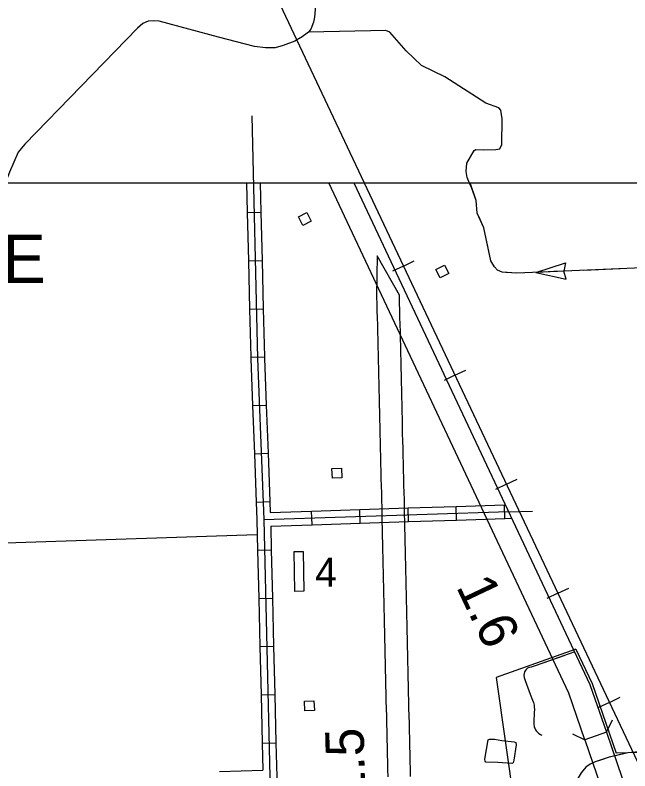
# Model space of a CAD drawing. Extents: x 1671357 to 13005564, y 567358 to 14261451.
# Drawn here: x 12758262.26 to 12758275.01, y 14259900.64 to 14259916.31 of the extents above; entities that cross this region are included whole.
import ezdxf

# ---------------------------------------------------------------- set-up
doc = ezdxf.new("R2010")
doc.units = 0
for name, color, linetype in [('15', 7, 'Continuous'), ('2', 7, 'Continuous'), ('32', 7, 'Continuous'), ('34', 7, 'Continuous'), ('35', 7, 'Continuous'), ('37', 7, 'Continuous'), ('40', 7, 'Continuous'), ('43', 7, 'Continuous'), ('48', 7, 'Continuous'), ('5', 7, 'Continuous'), ('56', 7, 'Continuous'), ('6', 7, 'Continuous'), ('60', 7, 'Continuous')]:
    doc.layers.add(name, color=color, linetype=linetype)

msp = doc.modelspace()

# ---------------------------------------------------------------- linework, layer by layer
at = {"layer": '15'}
for p, q in [((12758270.228, 14259910.505), (12758269.767, 14259911.318)), ((12758274.525, 14259901.442), (12758274.077, 14259901.288))]:
    msp.add_line(p, q, dxfattribs=at)
for points in [[(12758274.078, 14259901.285), (12758273.744, 14259902.255), (12758268.762, 14259912.829)], [(12758269.286, 14259912.829), (12758274.183, 14259902.434), (12758274.524, 14259901.444)], [(12758269.767, 14259911.318), (12758269.755, 14259910.493), (12758269.755, 14259910.461), (12758269.759, 14259910.327), (12758269.763, 14259910.18), (12758269.768, 14259910.032), (12758269.772, 14259909.884), (12758269.776, 14259909.735), (12758269.78, 14259909.584), (12758269.784, 14259909.434), (12758269.788, 14259909.283), (12758269.791, 14259909.133), (12758269.794, 14259908.982), (12758269.797, 14259908.831), (12758269.801, 14259908.681), (12758269.804, 14259908.531), (12758269.808, 14259908.381), (12758269.812, 14259908.231), (12758269.815, 14259908.082), (12758269.818, 14259907.931), (12758269.821, 14259907.779), (12758269.824, 14259907.625), (12758269.828, 14259907.472), (12758269.831, 14259907.318), (12758269.834, 14259907.164), (12758269.837, 14259907.01), (12758269.841, 14259906.857), (12758269.845, 14259906.704), (12758269.85, 14259906.551), (12758269.855, 14259906.4), (12758269.859, 14259906.251), (12758269.862, 14259906.102), (12758269.865, 14259905.953), (12758269.868, 14259905.805), (12758269.871, 14259905.657), (12758269.874, 14259905.509), (12758269.878, 14259905.36), (12758269.881, 14259905.211), (12758269.885, 14259905.062), (12758269.889, 14259904.912), (12758269.892, 14259904.761), (12758269.895, 14259904.609), (12758269.899, 14259904.456), (12758269.902, 14259904.303), (12758269.905, 14259904.15), (12758269.909, 14259903.995), (12758269.912, 14259903.84), (12758269.916, 14259903.683), (12758269.919, 14259903.526), (12758269.923, 14259903.368), (12758269.926, 14259903.209), (12758269.93, 14259903.049), (12758269.933, 14259902.89), (12758269.937, 14259902.73), (12758269.94, 14259902.57), (12758269.944, 14259902.41), (12758269.947, 14259902.25), (12758269.951, 14259902.091), (12758269.955, 14259901.932), (12758269.959, 14259901.773), (12758269.963, 14259901.614), (12758269.967, 14259901.456), (12758269.971, 14259901.299), (12758269.974, 14259901.142), (12758269.977, 14259900.985), (12758269.981, 14259900.828), (12758269.985, 14259900.671), (12758269.989, 14259900.516)], [(12758270.462, 14259900.529), (12758270.458, 14259900.684), (12758270.454, 14259900.839), (12758270.451, 14259900.995), (12758270.448, 14259901.152), (12758270.444, 14259901.31), (12758270.44, 14259901.468), (12758270.436, 14259901.626), (12758270.432, 14259901.784), (12758270.428, 14259901.943), (12758270.424, 14259902.102), (12758270.421, 14259902.261), (12758270.417, 14259902.421), (12758270.413, 14259902.58), (12758270.41, 14259902.74), (12758270.407, 14259902.9), (12758270.403, 14259903.06), (12758270.4, 14259903.219), (12758270.396, 14259903.378), (12758270.393, 14259903.537), (12758270.389, 14259903.694), (12758270.386, 14259903.85), (12758270.382, 14259904.006), (12758270.379, 14259904.16), (12758270.376, 14259904.314), (12758270.372, 14259904.467), (12758270.369, 14259904.619), (12758270.366, 14259904.771), (12758270.362, 14259904.923), (12758270.358, 14259905.074), (12758270.355, 14259905.223), (12758270.351, 14259905.372), (12758270.347, 14259905.52), (12758270.344, 14259905.667), (12758270.341, 14259905.814), (12758270.338, 14259905.963), (12758270.336, 14259906.111), (12758270.333, 14259906.263), (12758270.328, 14259906.415), (12758270.323, 14259906.566), (12758270.318, 14259906.717), (12758270.314, 14259906.869), (12758270.311, 14259907.021), (12758270.307, 14259907.174), (12758270.304, 14259907.328), (12758270.301, 14259907.482), (12758270.297, 14259907.635), (12758270.294, 14259907.787), (12758270.292, 14259907.939), (12758270.289, 14259908.092), (12758270.285, 14259908.243), (12758270.281, 14259908.393), (12758270.278, 14259908.542), (12758270.274, 14259908.692), (12758270.271, 14259908.842), (12758270.268, 14259908.992), (12758270.265, 14259909.143), (12758270.261, 14259909.295), (12758270.257, 14259909.446), (12758270.253, 14259909.597), (12758270.249, 14259909.747), (12758270.245, 14259909.897), (12758270.241, 14259910.046), (12758270.237, 14259910.194), (12758270.233, 14259910.34), (12758270.229, 14259910.474), (12758270.228, 14259910.505)], [(12758274.524, 14259901.444), (12758274.852, 14259900.491)], [(12758274.078, 14259901.283), (12758274.403, 14259900.339)]]:
    msp.add_lwpolyline(points, dxfattribs=at)
at = {"layer": '2'}
msp.add_line((12758241.044, 14259912.829), (12758347.654, 14259912.829), dxfattribs=at)
at = {"layer": '32'}
for p, q in [((12758267.074, 14259912.215), (12758267.358, 14259912.222)), ((12758267.098, 14259911.215), (12758267.382, 14259911.222)), ((12758267.121, 14259910.216), (12758267.405, 14259910.222)), ((12758267.145, 14259909.216), (12758267.429, 14259909.222)), ((12758267.182, 14259908.214), (12758267.466, 14259908.225)), ((12758267.22, 14259907.215), (12758267.504, 14259907.226)), ((12758267.258, 14259906.215), (12758267.542, 14259906.226)), ((12758272.416, 14259905.875), (12758272.407, 14259906.159)), ((12758268.418, 14259905.742), (12758268.408, 14259906.026)), ((12758269.417, 14259905.775), (12758269.408, 14259906.059)), ((12758270.417, 14259905.809), (12758270.408, 14259906.093)), ((12758271.417, 14259905.842), (12758271.407, 14259906.126)), ((12758267.287, 14259905.218), (12758267.571, 14259905.225)), ((12758267.311, 14259904.218), (12758267.595, 14259904.225)), ((12758267.335, 14259903.218), (12758267.619, 14259903.225)), ((12758267.359, 14259902.218), (12758267.643, 14259902.225)), ((12758267.383, 14259901.218), (12758267.667, 14259901.225))]:
    msp.add_line(p, q, dxfattribs=at)
for points in [[(12758267.169, 14259914.218), (12758267.288, 14259909.193)], [(12758267.059, 14259912.829), (12758267.074, 14259912.215)], [(12758267.344, 14259912.829), (12758267.358, 14259912.222)], [(12758267.074, 14259912.215), (12758267.098, 14259911.215)], [(12758267.358, 14259912.222), (12758267.382, 14259911.222)], [(12758267.098, 14259911.215), (12758267.121, 14259910.216)], [(12758267.382, 14259911.222), (12758267.405, 14259910.222)], [(12758267.121, 14259910.216), (12758267.145, 14259909.216)], [(12758267.405, 14259910.222), (12758267.429, 14259909.222)], [(12758267.145, 14259909.216), (12758267.146, 14259909.189), (12758267.182, 14259908.214)], [(12758267.288, 14259909.193), (12758267.414, 14259905.851), (12758267.542, 14259900.517), (12758267.673, 14259895.717), (12758268.01, 14259880.366), (12758268.077, 14259880.309), (12758268.233, 14259880.297), (12758271.521, 14259880.629), (12758271.944, 14259880.629), (12758273.2, 14259880.673), (12758277.616, 14259880.857), (12758278.42, 14259880.876), (12758279.182, 14259880.918), (12758280.012, 14259880.961), (12758281.634, 14259881.05), (12758282.293, 14259881.066), (12758282.979, 14259881.061), (12758283.543, 14259881.078), (12758284.212, 14259881.201)], [(12758267.429, 14259909.222), (12758267.43, 14259909.197), (12758267.466, 14259908.225)], [(12758267.182, 14259908.214), (12758267.22, 14259907.215)], [(12758267.466, 14259908.225), (12758267.504, 14259907.226)], [(12758267.22, 14259907.215), (12758267.258, 14259906.215)], [(12758267.504, 14259907.226), (12758267.542, 14259906.226)], [(12758267.258, 14259906.215), (12758267.272, 14259905.846), (12758267.287, 14259905.218)], [(12758267.542, 14259906.226), (12758267.55, 14259905.998)], [(12758271.407, 14259906.126), (12758272.407, 14259906.159)], [(12758272.407, 14259906.159), (12758272.427, 14259906.16)], [(12758267.414, 14259905.851), (12758272.497, 14259906.02)], [(12758267.55, 14259905.998), (12758268.408, 14259906.026)], [(12758268.408, 14259906.026), (12758269.408, 14259906.059)], [(12758269.408, 14259906.059), (12758270.408, 14259906.093)], [(12758270.408, 14259906.093), (12758271.407, 14259906.126)], [(12758270.417, 14259905.809), (12758271.417, 14259905.842)], [(12758271.417, 14259905.842), (12758272.416, 14259905.875)], [(12758272.416, 14259905.875), (12758272.559, 14259905.88)], [(12758267.559, 14259905.714), (12758268.418, 14259905.742)], [(12758267.559, 14259905.714), (12758267.571, 14259905.225)], [(12758268.418, 14259905.742), (12758269.417, 14259905.775)], [(12758269.417, 14259905.775), (12758270.417, 14259905.809)], [(12758267.287, 14259905.218), (12758267.311, 14259904.218)], [(12758267.571, 14259905.225), (12758267.595, 14259904.225)], [(12758267.311, 14259904.218), (12758267.335, 14259903.218)], [(12758267.595, 14259904.225), (12758267.619, 14259903.225)], [(12758267.335, 14259903.218), (12758267.359, 14259902.218)], [(12758267.619, 14259903.225), (12758267.643, 14259902.225)], [(12758273.87, 14259903.11), (12758273.045, 14259902.817), (12758272.965, 14259902.795), (12758272.921, 14259902.786), (12758272.886, 14259902.768), (12758272.859, 14259902.744), (12758272.839, 14259902.715), (12758272.826, 14259902.692), (12758272.816, 14259902.661), (12758272.813, 14259902.625), (12758272.819, 14259902.575), (12758272.84, 14259902.515), (12758272.941, 14259902.235)], [(12758267.643, 14259902.225), (12758267.667, 14259901.225)], [(12758267.359, 14259902.218), (12758267.383, 14259901.218)], [(12758267.383, 14259901.218), (12758267.397, 14259900.655)], [(12758267.667, 14259901.225), (12758267.684, 14259900.521), (12758267.692, 14259900.226)], [(12758266.5, 14259900.629), (12758267.397, 14259900.655)]]:
    msp.add_lwpolyline(points, dxfattribs=at)
at = {"layer": '34'}
for points in [[(12758273.643, 14259903.029), (12758273.045, 14259902.817), (12758272.965, 14259902.795), (12758272.921, 14259902.786), (12758272.886, 14259902.768), (12758272.859, 14259902.744), (12758272.839, 14259902.715), (12758272.826, 14259902.692), (12758272.816, 14259902.661), (12758272.813, 14259902.625), (12758272.819, 14259902.575), (12758272.84, 14259902.515), (12758272.941, 14259902.235)], [(12758272.941, 14259902.235), (12758272.987, 14259902.11), (12758273.009, 14259902.059), (12758273.023, 14259902.001), (12758273.028, 14259901.961), (12758273.03, 14259901.912), (12758273.028, 14259901.851), (12758273.022, 14259901.79), (12758273.019, 14259901.721), (12758273.016, 14259901.658), (12758273.017, 14259901.611), (12758273.025, 14259901.556), (12758273.034, 14259901.532), (12758273.044, 14259901.513), (12758273.056, 14259901.49), (12758273.069, 14259901.471), (12758273.08, 14259901.457), (12758273.096, 14259901.442), (12758273.123, 14259901.418), (12758273.156, 14259901.395), (12758273.181, 14259901.379)]]:
    msp.add_lwpolyline(points, dxfattribs=at)
at = {"layer": '35'}
for points in [[(12758272.272, 14259900.816), (12758272.025, 14259900.826), (12758272.005, 14259900.846), (12758272, 14259900.888), (12758272.072, 14259901.284), (12758272.096, 14259901.301), (12758272.2, 14259901.297), (12758272.351, 14259901.275)], [(12758272.351, 14259901.275), (12758272.61, 14259901.247), (12758272.643, 14259901.229), (12758272.65, 14259901.184), (12758272.605, 14259900.862), (12758272.59, 14259900.812), (12758272.559, 14259900.796), (12758272.272, 14259900.816)], [(12758282.731, 14259901.249), (12758277.736, 14259901.119), (12758274.965, 14259901.018)], [(12758274.965, 14259901.018), (12758274.58, 14259900.927), (12758274.293, 14259900.832), (12758274.185, 14259900.783), (12758274.099, 14259900.717), (12758274.003, 14259900.601), (12758272.802, 14259898.593)]]:
    msp.add_lwpolyline(points, dxfattribs=at)
at = {"layer": '37'}
msp.add_line((12758274.301, 14259901.365), (12758274.301, 14259901.365), dxfattribs=at)
for points in [[(12758274.525, 14259901.442), (12758274.649, 14259901.697)], [(12758273.821, 14259901.412), (12758274.077, 14259901.288)]]:
    msp.add_lwpolyline(points, dxfattribs=at)
at = {"layer": '40'}
for p, q in [((12758270.313, 14259911.105), (12758270.539, 14259911.212)), ((12758270.313, 14259911.105), (12758270.087, 14259910.999)), ((12758271.381, 14259908.845), (12758271.155, 14259908.738)), ((12758271.381, 14259908.845), (12758271.607, 14259908.951)), ((12758272.449, 14259906.584), (12758272.675, 14259906.691)), ((12758272.449, 14259906.584), (12758272.223, 14259906.477)), ((12758273.517, 14259904.323), (12758273.743, 14259904.43)), ((12758273.517, 14259904.323), (12758273.291, 14259904.217)), ((12758274.586, 14259902.063), (12758274.359, 14259901.956)), ((12758274.586, 14259902.063), (12758274.812, 14259902.17))]:
    msp.add_line(p, q, dxfattribs=at)
for points in [[(12758265.367, 14259921.578), (12758271.177, 14259909.275)], [(12758269.499, 14259912.829), (12758271.177, 14259909.275), (12758281.959, 14259886.46), (12758282.258, 14259885.891), (12758282.49, 14259885.557), (12758282.684, 14259885.31), (12758282.858, 14259885.133), (12758283.067, 14259884.95), (12758283.24, 14259884.8), (12758283.707, 14259884.504), (12758289.23, 14259881.461), (12758290.273, 14259880.89), (12758290.558, 14259880.693), (12758290.736, 14259880.522), (12758290.967, 14259880.296), (12758291.134, 14259880.057), (12758291.271, 14259879.837), (12758291.483, 14259879.39), (12758291.575, 14259879.133), (12758291.657, 14259878.876), (12758291.709, 14259878.665), (12758292.871, 14259873.412), (12758295.145, 14259863.918)], [(12758271.177, 14259909.275), (12758281.959, 14259886.46), (12758282.258, 14259885.891), (12758282.49, 14259885.557), (12758282.684, 14259885.31), (12758282.858, 14259885.133), (12758283.067, 14259884.95), (12758283.24, 14259884.8), (12758283.707, 14259884.504), (12758290.002, 14259881.061), (12758290.273, 14259880.89), (12758290.558, 14259880.693), (12758290.736, 14259880.522), (12758290.967, 14259880.296), (12758291.134, 14259880.057), (12758291.271, 14259879.837), (12758291.483, 14259879.39), (12758291.575, 14259879.133), (12758291.657, 14259878.876), (12758291.709, 14259878.665), (12758292.871, 14259873.412)]]:
    msp.add_lwpolyline(points, dxfattribs=at)
at = {"layer": '43'}
for p, q in [((12758273.058, 14259910.976), (12758273.678, 14259911.171)), ((12758273.678, 14259911.171), (12758273.64, 14259911.002)), ((12758273.692, 14259910.834), (12758273.641, 14259910.999)), ((12758273.058, 14259910.976), (12758273.692, 14259910.834))]:
    msp.add_line(p, q, dxfattribs=at)
for points in [[(12758269.29, 14259920.115), (12758268.635, 14259917.891), (12758268.572, 14259917.474), (12758268.468, 14259916.268), (12758268.445, 14259916.161), (12758268.395, 14259916.015), (12758268.344, 14259915.954), (12758268.214, 14259915.862), (12758268.06, 14259915.771), (12758267.815, 14259915.677), (12758267.65, 14259915.629), (12758267.451, 14259915.628), (12758267.225, 14259915.66), (12758266.477, 14259915.855)], [(12758266.477, 14259915.855), (12758265.243, 14259916.183), (12758265.131, 14259916.19), (12758265.016, 14259916.186), (12758264.906, 14259916.133), (12758264.795, 14259916.042), (12758262.462, 14259913.634), (12758262.324, 14259913.467), (12758262.138, 14259913.052), (12758261.992, 14259912.659), (12758260.85, 14259909.073)], [(12758278.206, 14259911.194), (12758272.663, 14259910.959), (12758272.359, 14259910.979), (12758272.267, 14259911.021), (12758272.2, 14259911.088), (12758272.126, 14259911.216), (12758271.981, 14259911.9), (12758271.845, 14259912.205), (12758271.821, 14259912.469), (12758271.728, 14259912.734), (12758271.682, 14259912.822), (12758271.638, 14259912.944), (12758271.612, 14259913.068), (12758271.627, 14259913.242), (12758271.777, 14259913.506), (12758271.815, 14259913.522), (12758271.967, 14259913.514), (12758272.232, 14259913.524), (12758272.316, 14259913.536), (12758272.353, 14259913.627), (12758272.363, 14259914.156), (12758272.332, 14259914.339), (12758272.289, 14259914.387), (12758272.02, 14259914.486), (12758271.169, 14259915.029), (12758270.687, 14259915.265), (12758270.368, 14259915.572), (12758270.032, 14259915.958), (12758269.946, 14259915.989), (12758268.344, 14259915.954)], [(12758271.829, 14259912.378), (12758271.821, 14259912.469), (12758271.695, 14259912.829)], [(12758272.083, 14259911.418), (12758271.981, 14259911.9), (12758271.876, 14259912.135)], [(12758272.434, 14259910.974), (12758272.359, 14259910.979), (12758272.267, 14259911.021), (12758272.2, 14259911.088), (12758272.148, 14259911.178)], [(12758273.807, 14259911.008), (12758273.058, 14259910.976)], [(12758273.807, 14259911.008), (12758273.433, 14259910.992)], [(12758274.807, 14259911.05), (12758274.057, 14259911.018)], [(12758272.808, 14259910.965), (12758272.663, 14259910.959), (12758272.434, 14259910.974)], [(12758273.183, 14259910.981), (12758273.058, 14259910.976)], [(12758282.731, 14259901.249), (12758277.736, 14259901.119), (12758275.12, 14259901.027), (12758274.965, 14259901.018)], [(12758274.965, 14259901.018), (12758274.712, 14259900.954), (12758274.58, 14259900.927), (12758274.403, 14259900.867), (12758274.293, 14259900.832), (12758274.185, 14259900.783), (12758274.099, 14259900.717), (12758274.003, 14259900.601), (12758273.887, 14259900.402), (12758272.802, 14259898.593)], [(12758274.242, 14259900.809), (12758274.185, 14259900.783), (12758274.099, 14259900.717), (12758274.003, 14259900.601), (12758273.887, 14259900.402), (12758273.851, 14259900.343)]]:
    msp.add_lwpolyline(points, dxfattribs=at)
at = {"layer": '5'}
for points in [[(12758272.988, 14259906.017), (12758272.501, 14259906.004)], [(12758267.27, 14259905.532), (12758257.472, 14259905.213)]]:
    msp.add_lwpolyline(points, dxfattribs=at)
at = {"layer": '56'}
for points in [[(12758268.223, 14259911.951), (12758268.134, 14259912.127), (12758268.31, 14259912.217), (12758268.399, 14259912.041)], [(12758271.076, 14259910.864), (12758270.987, 14259911.039), (12758271.163, 14259911.129), (12758271.253, 14259910.953)], [(12758268.84, 14259906.71), (12758268.831, 14259906.907), (12758269.029, 14259906.915), (12758269.037, 14259906.718)], [(12758268.044, 14259905.19), (12758268.233, 14259905.193), (12758268.247, 14259904.365), (12758268.057, 14259904.362)], [(12758268.267, 14259901.887), (12758268.259, 14259902.084), (12758268.457, 14259902.093), (12758268.465, 14259901.896)]]:
    msp.add_lwpolyline(points, close=True, dxfattribs=at)
at = {"layer": '6'}
for points in [[(12758273.89, 14259903.167), (12758272.236, 14259902.58)], [(12758273.89, 14259903.167), (12758274.227, 14259902.451), (12758274.724, 14259901.008)], [(12758272.236, 14259902.58), (12758272.802, 14259898.593)], [(12758275.339, 14259901.034), (12758275.12, 14259901.027), (12758274.965, 14259901.018), (12758274.724, 14259901.008)]]:
    msp.add_lwpolyline(points, dxfattribs=at)

# ---------------------------------------------------------------- texts
at = {"layer": '48'}
for s, rotation, p in [('1.6', 295.3958, (12758271.397, 14259904.464)), ('1.5', 91.5526, (12758269.526, 14259900.058))]:
    msp.add_text(s, height=0.8001, rotation=rotation, dxfattribs=at).set_placement(p)
at = {"layer": '56'}
msp.add_text('4', height=0.6, dxfattribs=at).set_placement((12758268.483, 14259904.459))
at = {"layer": '60'}
msp.add_text('R 2 E', height=1, dxfattribs=at).set_placement((12758259.549, 14259910.759))

doc.saveas('drawing.dxf')
